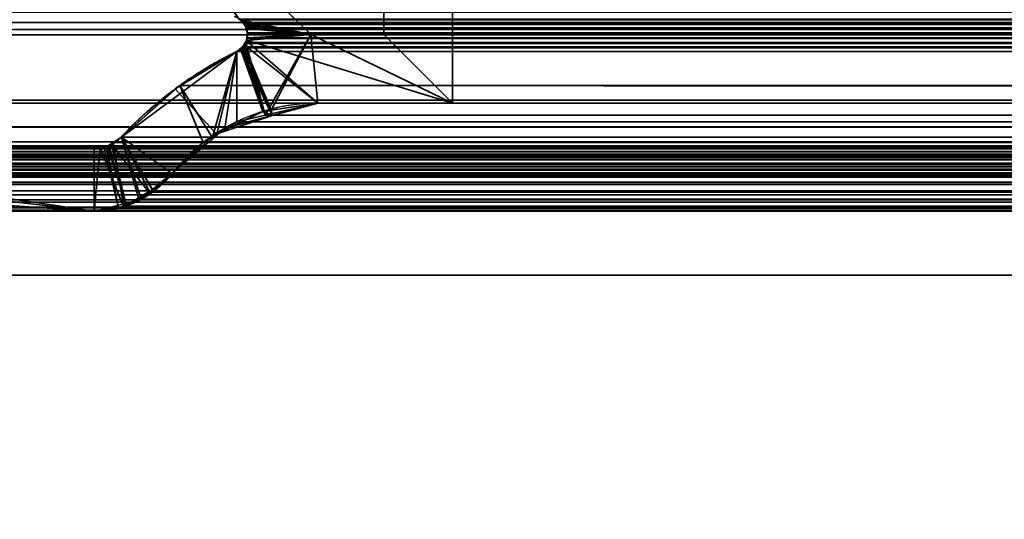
# Model space of a CAD drawing. Header units: millimetres. Extents: x -490 to 6690, y -115 to 132.
# Tile 475 of 656: x 2594 to 2605, y -5 to 1. Entities that reach past the tile are written whole.
import ezdxf

# ---------------------------------------------------------------- set-up
doc = ezdxf.new("R2010")
doc.units = ezdxf.units.MM
doc.layers.add('151', color=7, linetype='Continuous', true_color=0xffffff)

# ---------------------------------------------------------------- blocks, each defined once
blk = doc.blocks.new('UG_SURFACE_003')
at = {"layer": '151', "color": 252, "linetype": 'Continuous', "lineweight": 35}
for points in [[(3590, -6.2, 2202), (3590, 113.2, 2202), (2410, 113.2, 2202), (2410, -6.2, 2202)], [(2560, -6.2, 2052), (2560, 113.2, 2052), (3440, 113.2, 2052), (3440, -6.2, 2052)]]:
    blk.add_3dface(points, dxfattribs=at)
blk = doc.blocks.new('UG_SURFACE_164')
at = {"layer": '151', "color": 252, "linetype": 'Continuous', "lineweight": 35}
for points in [[(2591, -26, 2017), (3409, -26, 2017), (3409, 0, 2017), (2591, 0, 2017)], [(2591, -2), (2591, 0, 2), (3409, 0, 2), (3409, -2)], [(2591, 0, 2), (2591, 0, 2017), (3409, 0, 2017), (3409, 0, 2)], [(2591, -26), (2591, -2), (3409, -2), (3409, -26)]]:
    blk.add_3dface(points, dxfattribs=at)
blk = doc.blocks.new('UG_SURFACE_187')
at = {"layer": '151', "color": 14, "linetype": 'Continuous', "lineweight": 35}
for points in [[(3417.3, -10, 2024.3), (3417.3, 19, 2024.3), (2582.7, 19, 2024.3), (2582.7, -10, 2024.3)], [(3413.25, 16.25, 2020.25), (3413.25, -22, 2020.25), (2586.75, -22, 2020.25), (2586.75, 16.25, 2020.25)]]:
    blk.add_3dface(points, dxfattribs=at)
blk = doc.blocks.new('UG_SURFACE_188')
at = {"layer": '151', "color": 7, "linetype": 'Continuous', "lineweight": 35}
for points in [[(2586.75, 16, 2020.25), (2586.75, -22, 2020.25), (3413.25, -22, 2020.25), (3413.25, 16, 2020.25)], [(3413, 16, 2020), (3413, -22, 2020), (2587, -22, 2020), (2587, 16, 2020)]]:
    blk.add_3dface(points, dxfattribs=at)
blk = doc.blocks.new('UG_SURFACE_195')
at = {"layer": '151', "color": 46, "linetype": 'Continuous', "lineweight": 35}
for points in [[(2598.2, 0.8, -8), (2598.2, 3.15, -8), (2599, 4, -8), (2599, 0, -8)], [(2598.2, 3.15, 2008.8), (2598.2, 0.8, 2008.8), (2599, 0, 2008), (2599, 4, 2008)], [(2599, 0, -8), (2599, 4, -8), (2599, 4, 2008), (2599, 0, 2008)], [(2594.932, 3.15, -8), (2597.352, 0.8, -8), (2596.536, 0.967, -8), (2596.52, 0.976, -8)], [(2596.52, 0.974, 2010.48), (2596.546, 0.958, 2010.454), (2597.352, 0.8, 2009.648), (2594.932, 3.15, 2012.068)], [(2594.932, 3.15, 2012.068), (2597.352, 0.8, 2009.648), (2597.352, 0.8, -8), (2594.932, 3.15, -8)], [(2598.2, 0.8, 2008.8), (2598.2, 3.15, 2008.8), (2598.2, 3.15, -8), (2598.2, 0.8, -8)], [(2596.52, 0.976, -8), (2596.536, 0.967, -8), (2596.564, 0.933, 2010.436)], [(2596.564, 0.933, 2010.436), (2596.546, 0.958, 2010.454), (2596.52, 0.976, -8)], [(2596.546, 0.958, 2010.454), (2596.52, 0.974, 2010.48), (2596.52, 0.976, -8)], [(2596.563, 0.933, -8), (2596.536, 0.967, -8), (2597.352, 0.8, -8)], [(2596.536, 0.967, -8), (2596.563, 0.933, -8), (2596.564, 0.933, 2010.436)], [(2597.352, 0.8, 2009.648), (2596.546, 0.958, 2010.454), (2596.564, 0.933, 2010.436)], [(2597.352, 0.8, -8), (2596.59, 0.9, -8), (2596.563, 0.933, -8)], [(2596.596, 0.887, 2010.404), (2596.563, 0.933, -8), (2596.59, 0.9, -8)], [(2596.596, 0.887, 2010.404), (2596.564, 0.933, 2010.436), (2596.563, 0.933, -8)], [(2596.564, 0.933, 2010.436), (2596.596, 0.887, 2010.404), (2597.352, 0.8, 2009.648)], [(2596.595, 0.883, -8), (2596.59, 0.9, -8), (2597.352, 0.8, -8)], [(2596.59, 0.9, -8), (2596.595, 0.883, -8), (2596.597, 0.883, 2010.403)], [(2596.597, 0.883, 2010.403), (2596.596, 0.887, 2010.404), (2596.59, 0.9, -8)], [(2597.352, 0.8, -8), (2596.613, 0.816, -8), (2596.611, 0.823, -8), (2596.595, 0.883, -8)], [(2596.595, 0.883, -8), (2596.611, 0.823, -8), (2596.612, 0.823, 2010.388)], [(2596.612, 0.823, 2010.388), (2596.612, 0.824, 2010.388), (2596.595, 0.883, -8)], [(2596.612, 0.824, 2010.388), (2596.597, 0.883, 2010.403), (2596.595, 0.883, -8)], [(2597.352, 0.8, 2009.648), (2596.596, 0.887, 2010.404), (2596.597, 0.883, 2010.403), (2596.612, 0.824, 2010.388)], [(2596.61, 0.795, -8), (2596.613, 0.816, -8), (2597.352, 0.8, -8)], [(2596.613, 0.816, -8), (2596.61, 0.795, -8), (2596.613, 0.795, 2010.387)], [(2596.611, 0.823, -8), (2596.613, 0.816, -8), (2596.613, 0.795, 2010.387)], [(2596.613, 0.795, 2010.387), (2596.612, 0.823, 2010.388), (2596.611, 0.823, -8)], [(2597.352, 0.8, 2009.648), (2596.612, 0.824, 2010.388), (2596.612, 0.823, 2010.388)], [(2596.612, 0.823, 2010.388), (2596.613, 0.795, 2010.387), (2597.352, 0.8, 2009.648)], [(2596.572, 0.678, -8), (2596.602, 0.73, -8), (2597.352, 0.8, -8), (2596.89, -0.082, -8)], [(2596.602, 0.73, -8), (2596.572, 0.678, -8), (2596.574, 0.678, 2010.426)], [(2596.602, 0.73, -8), (2596.574, 0.678, 2010.426), (2596.601, 0.727, 2010.399)], [(2597.43, 0, 2009.57), (2596.601, 0.727, 2010.399), (2596.574, 0.678, 2010.426)], [(2596.602, 0.733, 2010.398), (2596.601, 0.727, 2010.399), (2597.43, 0, 2009.57), (2599, 0, 2008)], [(2596.601, 0.727, 2010.399), (2596.603, 0.733, -8), (2596.602, 0.73, -8)], [(2596.601, 0.727, 2010.399), (2596.602, 0.733, 2010.398), (2596.603, 0.733, -8)], [(2597.352, 0.8, -8), (2596.602, 0.73, -8), (2596.603, 0.733, -8), (2596.61, 0.795, -8)], [(2597.352, 0.8, 2009.648), (2596.613, 0.791, 2010.386), (2596.602, 0.733, 2010.398), (2599, 0, 2008)], [(2596.603, 0.733, -8), (2596.602, 0.733, 2010.398), (2596.613, 0.791, 2010.386)], [(2596.613, 0.791, 2010.386), (2596.61, 0.795, -8), (2596.603, 0.733, -8)], [(2596.613, 0.791, 2010.386), (2596.613, 0.795, 2010.387), (2596.61, 0.795, -8)], [(2596.613, 0.795, 2010.387), (2596.613, 0.791, 2010.386), (2597.352, 0.8, 2009.648)], [(2597.43, 0, -8), (2596.89, -0.082, -8), (2597.352, 0.8, -8)], [(2597.352, 0.8, -8), (2598.2, 0.8, -8), (2599, 0, -8), (2597.43, 0, -8)], [(2599, 0, 2008), (2598.2, 0.8, 2008.8), (2597.352, 0.8, 2009.648)], [(2598.2, 0.8, 2008.8), (2598.2, 0.8, -8), (2597.352, 0.8, -8), (2597.352, 0.8, 2009.648)], [(2595.145, -0.393, -8), (2596.49, 0.603, -8), (2596.208, -0.378, -8), (2595.734, -0.819, -8)], [(2595.145, -0.393, -8), (2595.772, 0.167, 2011.229), (2596.49, 0.603, 2010.509)], [(2596.49, 0.603, 2010.509), (2596.49, 0.603, -8), (2595.145, -0.393, -8)], [(2596.26, -0.366, 2010.74), (2596.349, -0.289, 2010.651), (2596.49, 0.603, 2010.509), (2595.772, 0.167, 2011.229)], [(2596.255, -0.355, -8), (2596.208, -0.378, -8), (2596.49, 0.603, -8)], [(2596.791, -0.097, -8), (2596.255, -0.355, -8), (2596.49, 0.603, -8), (2596.53, 0.634, -8)], [(2596.531, 0.635, 2010.469), (2596.49, 0.603, 2010.509), (2596.349, -0.289, 2010.651), (2596.899, -0.142, 2010.102)], [(2596.49, 0.603, -8), (2596.49, 0.603, 2010.509), (2596.531, 0.635, 2010.469)], [(2596.531, 0.635, 2010.469), (2596.53, 0.634, -8), (2596.49, 0.603, -8)], [(2596.53, 0.634, -8), (2596.531, 0.635, 2010.469), (2596.565, 0.663, 2010.435)], [(2596.565, 0.663, 2010.435), (2596.559, 0.655, -8), (2596.53, 0.634, -8)], [(2596.53, 0.634, -8), (2596.559, 0.655, -8), (2596.791, -0.097, -8)], [(2596.899, -0.142, 2010.102), (2596.565, 0.663, 2010.435), (2596.531, 0.635, 2010.469)], [(2596.89, -0.082, -8), (2596.559, 0.655, -8), (2596.572, 0.678, -8)], [(2596.565, 0.663, 2010.435), (2596.572, 0.678, -8), (2596.559, 0.655, -8)], [(2596.559, 0.655, -8), (2596.89, -0.082, -8), (2596.791, -0.097, -8)], [(2596.574, 0.678, 2010.426), (2596.565, 0.663, 2010.435), (2596.899, -0.142, 2010.102), (2597.43, 0, 2009.57)], [(2596.565, 0.663, 2010.435), (2596.574, 0.678, 2010.426), (2596.572, 0.678, -8)], [(2595.734, -0.819, 2011.266), (2596.26, -0.366, 2010.74), (2595.772, 0.167, 2011.229), (2595.145, -0.393, 2011.856)], [(2595.145, -0.393, -8), (2595.145, -0.393, 2011.856), (2595.772, 0.167, 2011.229)], [(2596.255, -0.355, -8), (2596.791, -0.097, -8), (2596.899, -0.142, 2010.102)], [(2596.791, -0.097, -8), (2596.89, -0.082, -8), (2596.899, -0.142, 2010.102)], [(2596.89, -0.082, -8), (2597.43, 0, -8), (2597.43, 0, 2009.57)], [(2597.43, 0, 2009.57), (2596.899, -0.142, 2010.102), (2596.89, -0.082, -8)], [(2599, 0, 2008), (2597.43, 0, 2009.57), (2597.43, 0, -8), (2599, 0, -8)], [(2596.899, -0.142, 2010.102), (2596.349, -0.289, 2010.651), (2596.255, -0.355, -8)], [(2596.349, -0.289, 2010.651), (2596.26, -0.366, 2010.74), (2596.255, -0.355, -8)], [(2595.029, -0.475, -8), (2595.145, -0.393, -8), (2595.515, -1.022, -8), (2595.481, -1.054, -8)], [(2595.029, -0.475, -8), (2595.03, -0.471, 2011.97), (2595.145, -0.393, 2011.856)], [(2595.145, -0.393, 2011.856), (2595.145, -0.393, -8), (2595.029, -0.475, -8)], [(2595.196, -1.168, 2011.805), (2595.353, -1.13, 2011.647), (2595.145, -0.393, 2011.856), (2595.03, -0.471, 2011.97)], [(2595.734, -0.819, -8), (2595.515, -1.022, -8), (2595.145, -0.393, -8)], [(2595.145, -0.393, 2011.856), (2595.509, -1.002, 2011.491), (2595.734, -0.819, 2011.266)], [(2595.145, -0.393, 2011.856), (2595.353, -1.13, 2011.647), (2595.509, -1.002, 2011.491)], [(2595.734, -0.819, -8), (2596.208, -0.378, -8), (2596.26, -0.366, 2010.74)], [(2596.26, -0.366, 2010.74), (2595.734, -0.819, 2011.266), (2595.734, -0.819, -8)], [(2596.208, -0.378, -8), (2596.255, -0.355, -8), (2596.26, -0.366, 2010.74)], [(2594.828, -1.256, -8), (2588.617, -0.841, -8), (2589.242, -0.609, -8), (2589.905, -0.531, -8)], [(2589.905, -0.531, 2017.096), (2589.242, -0.609, 2017.758), (2588.617, -0.841, 2018.383), (2594.828, -1.256, 2012.172)], [(2589.905, -0.531, -8), (2594.828, -0.531, -8), (2594.828, -1.256, -8)], [(2594.828, -1.256, 2012.172), (2594.828, -0.531, 2012.172), (2589.905, -0.531, 2017.096)], [(2589.905, -0.531, 2017.096), (2594.828, -0.531, 2012.172), (2594.828, -0.531, -8), (2589.905, -0.531, -8)], [(2594.828, -1.256, 2012.172), (2595.196, -1.168, 2011.805), (2594.985, -0.501, 2012.015), (2594.899, -0.517, 2012.1)], [(2595.17, -1.204, -8), (2594.828, -1.256, -8), (2594.828, -0.531, -8), (2594.898, -0.516, -8)], [(2594.899, -0.517, 2012.1), (2594.898, -0.516, -8), (2594.828, -0.531, -8)], [(2594.899, -0.517, 2012.1), (2594.828, -0.531, 2012.172), (2594.828, -1.256, 2012.172)], [(2594.828, -0.531, -8), (2594.828, -0.531, 2012.172), (2594.899, -0.517, 2012.1)], [(2594.898, -0.516, -8), (2595.001, -0.495, -8), (2595.197, -1.191, -8), (2595.17, -1.204, -8)], [(2595.001, -0.495, -8), (2594.898, -0.516, -8), (2594.899, -0.517, 2012.1)], [(2595.001, -0.495, -8), (2594.899, -0.517, 2012.1), (2594.985, -0.501, 2012.015)], [(2595.03, -0.471, 2011.97), (2594.985, -0.501, 2012.015), (2595.196, -1.168, 2011.805)], [(2594.985, -0.501, 2012.015), (2595.03, -0.471, 2011.97), (2595.029, -0.475, -8)], [(2594.985, -0.501, 2012.015), (2595.029, -0.475, -8), (2595.001, -0.495, -8)], [(2595.481, -1.054, -8), (2595.197, -1.191, -8), (2595.001, -0.495, -8), (2595.029, -0.475, -8)], [(2587.516, -1.256, 2019.484), (2594.828, -1.256, 2012.172), (2588.617, -0.841, 2018.383), (2588.554, -0.853, 2018.446)], [(2594.828, -1.256, -8), (2587.516, -1.256, -8), (2588.541, -0.861, -8), (2588.554, -0.858, -8)], [(2588.554, -0.858, -8), (2588.617, -0.841, -8), (2594.828, -1.256, -8)], [(2595.734, -0.819, 2011.266), (2595.509, -1.002, 2011.491), (2595.515, -1.022, -8)], [(2595.515, -1.022, -8), (2595.734, -0.819, -8), (2595.734, -0.819, 2011.266)], [(2595.197, -1.191, -8), (2595.481, -1.054, -8), (2595.509, -1.002, 2011.491)], [(2595.509, -1.002, 2011.491), (2595.353, -1.13, 2011.647), (2595.197, -1.191, -8)], [(2595.481, -1.054, -8), (2595.515, -1.022, -8), (2595.509, -1.002, 2011.491)], [(2595.353, -1.13, 2011.647), (2595.196, -1.168, 2011.805), (2595.197, -1.191, -8)], [(2594.828, -1.256, 2012.172), (2587.516, -1.256, 2019.484), (2587.516, -1.256, -8), (2594.828, -1.256, -8)], [(2594.828, -1.256, -8), (2595.17, -1.204, -8), (2595.196, -1.168, 2011.805)], [(2595.196, -1.168, 2011.805), (2594.828, -1.256, 2012.172), (2594.828, -1.256, -8)], [(2595.17, -1.204, -8), (2595.197, -1.191, -8), (2595.196, -1.168, 2011.805)]]:
    blk.add_3dface(points, dxfattribs=at)
blk = doc.blocks.new('UG_SURFACE_196')
at = {"layer": '151', "color": 46, "linetype": 'Continuous', "lineweight": 35}
for points in [[(2598.2, 0.8, 2008.8), (2598.2, 3.15, 2008.8), (2599, 4, 2008), (2599, 0, 2008)], [(2599, 0, 2008), (2599, 4, 2008), (3401, 4, 2008), (3401, 0, 2008)], [(2594.932, 3.15, 2012.068), (2597.352, 0.8, 2009.648), (2596.533, 0.97, 2010.467), (2596.518, 0.978, 2010.482)], [(3405.068, 3.15, 2012.068), (3402.648, 0.8, 2009.648), (2597.352, 0.8, 2009.648), (2594.932, 3.15, 2012.068)], [(3401.8, 0.8, 2008.8), (3401.8, 3.15, 2008.8), (2598.2, 3.15, 2008.8), (2598.2, 0.8, 2008.8)], [(2592.662, 1.346, 2014.338), (2587.383, -0.45, 2019.617), (3412.617, -0.45, 2019.617), (3407.338, 1.346, 2014.338)], [(3406.857, 0.962, 2013.857), (2593.092, 0.939, 2013.908), (2593.24, 1.059, 2013.76)], [(2593.24, 1.059, 2013.76), (3406.712, 1.132, 2013.712), (3406.857, 0.962, 2013.857)], [(2592.991, 0.856, 2014.009), (2593.092, 0.939, 2013.908), (3406.905, 0.934, 2013.905)], [(2592.991, 0.856, 2014.009), (3406.905, 0.934, 2013.905), (3407.15, 0.794, 2014.15)], [(3406.857, 0.962, 2013.857), (3406.905, 0.934, 2013.905), (2593.092, 0.939, 2013.908)], [(3403.467, 0.97, 2010.467), (2596.518, 0.978, 2010.482), (2596.533, 0.97, 2010.467)], [(3403.467, 0.97, 2010.467), (3403.482, 0.978, 2010.482), (2596.518, 0.978, 2010.482)], [(2596.565, 0.933, 2010.435), (2596.533, 0.97, 2010.467), (2597.352, 0.8, 2009.648)], [(2596.533, 0.97, 2010.467), (3403.435, 0.934, 2010.435), (3403.467, 0.97, 2010.467)], [(2596.533, 0.97, 2010.467), (2596.565, 0.933, 2010.435), (3403.435, 0.934, 2010.435)], [(3403.421, 0.919, 2010.421), (3403.435, 0.934, 2010.435), (2596.565, 0.933, 2010.435)], [(2597.352, 0.8, 2009.648), (2596.58, 0.916, 2010.42), (2596.565, 0.933, 2010.435)], [(3403.421, 0.919, 2010.421), (2596.565, 0.933, 2010.435), (2596.58, 0.916, 2010.42)], [(2596.58, 0.916, 2010.42), (3403.403, 0.878, 2010.402), (3403.421, 0.919, 2010.421)], [(3407.15, 0.794, 2014.15), (2592.85, 0.794, 2014.15), (2592.991, 0.856, 2014.009)], [(2596.598, 0.879, 2010.402), (2596.58, 0.916, 2010.42), (2597.352, 0.8, 2009.648)], [(2596.58, 0.916, 2010.42), (2596.598, 0.879, 2010.402), (3403.403, 0.878, 2010.402)], [(2597.352, 0.8, 2009.648), (2596.602, 0.87, 2010.398), (2596.598, 0.879, 2010.402)], [(3403.396, 0.865, 2010.396), (2596.598, 0.879, 2010.402), (2596.602, 0.87, 2010.398)], [(3403.396, 0.865, 2010.396), (3403.403, 0.878, 2010.402), (2596.598, 0.879, 2010.402)], [(2597.352, 0.8, 2009.648), (2596.613, 0.82, 2010.387), (2596.602, 0.87, 2010.398)], [(2596.602, 0.87, 2010.398), (3403.387, 0.816, 2010.387), (3403.396, 0.865, 2010.396)], [(2596.602, 0.87, 2010.398), (2596.613, 0.82, 2010.387), (3403.387, 0.816, 2010.387)], [(2597.352, 0.8, 2009.648), (2596.61, 0.761, 2010.39), (2596.613, 0.816, 2010.387)], [(3403.39, 0.758, 2010.391), (2596.613, 0.816, 2010.387), (2596.61, 0.761, 2010.39)], [(2596.613, 0.816, 2010.387), (2596.613, 0.82, 2010.387), (2597.352, 0.8, 2009.648)], [(2596.613, 0.82, 2010.387), (2596.613, 0.816, 2010.387), (3403.387, 0.816, 2010.387)], [(3403.39, 0.758, 2010.391), (3403.387, 0.812, 2010.387), (2596.613, 0.816, 2010.387)], [(3403.387, 0.812, 2010.387), (3403.387, 0.816, 2010.387), (2596.613, 0.816, 2010.387)], [(2590.625, 0.037, 2016.375), (2592.85, 0.794, 2014.15), (3407.15, 0.794, 2014.15), (3409.375, 0.037, 2016.375)], [(2596.819, -0.14, 2010.181), (2596.56, 0.656, 2010.441), (2596.583, 0.693, 2010.417)], [(3403.441, 0.655, 2010.441), (2596.583, 0.693, 2010.417), (2596.56, 0.656, 2010.441)], [(2596.583, 0.693, 2010.417), (2596.593, 0.708, 2010.407), (2596.819, -0.14, 2010.181)], [(2596.593, 0.708, 2010.407), (2596.583, 0.693, 2010.417), (3403.417, 0.693, 2010.417)], [(3403.441, 0.655, 2010.441), (3403.417, 0.693, 2010.417), (2596.583, 0.693, 2010.417)], [(2597.352, 0.8, 2009.648), (2596.819, -0.14, 2010.181), (2596.593, 0.708, 2010.407), (2596.607, 0.752, 2010.393)], [(3403.406, 0.71, 2010.406), (2596.607, 0.752, 2010.393), (2596.593, 0.708, 2010.407)], [(2596.593, 0.708, 2010.407), (3403.417, 0.693, 2010.417), (3403.406, 0.71, 2010.406)], [(2596.607, 0.752, 2010.393), (2596.61, 0.761, 2010.39), (2597.352, 0.8, 2009.648)], [(2596.61, 0.761, 2010.39), (2596.607, 0.752, 2010.393), (3403.392, 0.752, 2010.392)], [(3403.406, 0.71, 2010.406), (3403.392, 0.752, 2010.392), (2596.607, 0.752, 2010.393)], [(2596.61, 0.761, 2010.39), (3403.392, 0.752, 2010.392), (3403.39, 0.758, 2010.391)], [(2597.43, 0, 2009.57), (2596.819, -0.14, 2010.181), (2597.352, 0.8, 2009.648)], [(2597.352, 0.8, 2009.648), (2598.2, 0.8, 2008.8), (2599, 0, 2008), (2597.43, 0, 2009.57)], [(3401.8, 0.8, 2008.8), (2598.2, 0.8, 2008.8), (2597.352, 0.8, 2009.648), (3402.648, 0.8, 2009.648)], [(2595.826, 0.207, 2011.174), (2596.49, 0.603, 2010.509), (2596.489, -0.215, 2010.511), (2596.2, -0.395, 2010.8)], [(2596.49, 0.603, 2010.509), (2595.826, 0.207, 2011.174), (3404.247, 0.154, 2011.247)], [(2596.819, -0.14, 2010.181), (2596.489, -0.215, 2010.511), (2596.49, 0.603, 2010.509), (2596.543, 0.643, 2010.457)], [(2596.49, 0.603, 2010.509), (3403.51, 0.603, 2010.509), (3403.457, 0.643, 2010.457)], [(3403.457, 0.643, 2010.457), (2596.543, 0.643, 2010.457), (2596.49, 0.603, 2010.509)], [(3404.247, 0.154, 2011.247), (3403.51, 0.603, 2010.509), (2596.49, 0.603, 2010.509)], [(2596.543, 0.643, 2010.457), (2596.56, 0.656, 2010.441), (2596.819, -0.14, 2010.181)], [(2596.56, 0.656, 2010.441), (2596.543, 0.643, 2010.457), (3403.457, 0.643, 2010.457)], [(2596.56, 0.656, 2010.441), (3403.457, 0.643, 2010.457), (3403.441, 0.655, 2010.441)], [(2595.145, -0.393, 2011.856), (2595.826, 0.207, 2011.174), (2596.097, -0.458, 2010.903), (2595.734, -0.819, 2011.266)], [(2595.826, 0.207, 2011.174), (2595.145, -0.393, 2011.856), (3404.855, -0.393, 2011.856)], [(2596.2, -0.395, 2010.8), (2596.097, -0.458, 2010.903), (2595.826, 0.207, 2011.174)], [(2595.826, 0.207, 2011.174), (3404.855, -0.393, 2011.856), (3404.247, 0.154, 2011.247)], [(2589.56, -0.277, 2017.441), (3409.375, 0.037, 2016.375), (3410.42, -0.272, 2017.42)], [(2589.56, -0.277, 2017.441), (2590.625, 0.037, 2016.375), (3409.375, 0.037, 2016.375)], [(2597.43, 0, 2009.57), (3402.57, 0, 2009.57), (3403.181, -0.14, 2010.181), (2596.819, -0.14, 2010.181)], [(3401, 0, 2008), (3402.57, 0, 2009.57), (2597.43, 0, 2009.57), (2599, 0, 2008)], [(3403.788, -0.436, 2010.788), (2596.2, -0.395, 2010.8), (2596.489, -0.215, 2010.511)], [(2596.489, -0.215, 2010.511), (2596.819, -0.14, 2010.181), (3403.181, -0.14, 2010.181), (3403.511, -0.215, 2010.511)], [(3403.511, -0.215, 2010.511), (3403.788, -0.436, 2010.788), (2596.489, -0.215, 2010.511)], [(3410.42, -0.272, 2017.42), (2588.503, -0.497, 2018.497), (2589.56, -0.277, 2017.441)], [(3410.42, -0.272, 2017.42), (3411.497, -0.497, 2018.497), (2588.503, -0.497, 2018.497)], [(2587.277, -0.51, 2019.723), (3412.723, -0.51, 2019.723), (3412.617, -0.45, 2019.617), (2587.383, -0.45, 2019.617)], [(2595.169, -1.198, 2011.831), (2595.111, -1.221, 2011.889), (2594.972, -0.506, 2012.028), (2595.05, -0.455, 2011.95)], [(3404.994, -0.492, 2011.994), (2595.05, -0.455, 2011.95), (2594.972, -0.506, 2012.028)], [(2595.05, -0.455, 2011.95), (2595.145, -0.393, 2011.856), (2595.375, -1.118, 2011.625), (2595.169, -1.198, 2011.831)], [(2595.145, -0.393, 2011.856), (2595.05, -0.455, 2011.95), (3404.949, -0.46, 2011.949)], [(3404.994, -0.492, 2011.994), (3404.949, -0.46, 2011.949), (2595.05, -0.455, 2011.95)], [(2595.734, -0.819, 2011.266), (2595.475, -1.035, 2011.525), (2595.145, -0.393, 2011.856)], [(2595.475, -1.035, 2011.525), (2595.375, -1.118, 2011.625), (2595.145, -0.393, 2011.856)], [(3404.949, -0.46, 2011.949), (3404.855, -0.393, 2011.856), (2595.145, -0.393, 2011.856)], [(3404.266, -0.819, 2011.266), (2596.097, -0.458, 2010.903), (2596.2, -0.395, 2010.8)], [(2596.2, -0.395, 2010.8), (3403.788, -0.436, 2010.788), (3404.266, -0.819, 2011.266)], [(2587.251, -0.524, 2019.749), (2587.191, -0.594, 2019.809), (3412.809, -0.594, 2019.809)], [(3412.749, -0.524, 2019.749), (3412.723, -0.51, 2019.723), (2587.277, -0.51, 2019.723), (2587.251, -0.524, 2019.749)], [(2587.251, -0.524, 2019.749), (3412.809, -0.594, 2019.809), (3412.749, -0.524, 2019.749)], [(2588.365, -0.606, 2018.635), (2588.39, -0.564, 2018.61), (3411.609, -0.566, 2018.609)], [(3411.609, -0.566, 2018.609), (3411.625, -0.585, 2018.625), (2588.365, -0.606, 2018.635)], [(3411.609, -0.566, 2018.609), (2588.39, -0.564, 2018.61), (2588.392, -0.561, 2018.608)], [(2588.392, -0.561, 2018.608), (2588.433, -0.526, 2018.567), (3411.566, -0.528, 2018.567)], [(3411.566, -0.528, 2018.567), (3411.587, -0.539, 2018.587), (2588.392, -0.561, 2018.608)], [(3411.587, -0.539, 2018.587), (3411.609, -0.566, 2018.609), (2588.392, -0.561, 2018.608)], [(3411.523, -0.503, 2018.523), (2588.433, -0.526, 2018.567), (2588.44, -0.52, 2018.56)], [(3411.523, -0.503, 2018.523), (3411.566, -0.528, 2018.567), (2588.433, -0.526, 2018.567)], [(2588.44, -0.52, 2018.56), (2588.484, -0.504, 2018.517), (3411.517, -0.502, 2018.517)], [(3411.517, -0.502, 2018.517), (3411.523, -0.503, 2018.523), (2588.44, -0.52, 2018.56)], [(2588.484, -0.504, 2018.517), (2588.503, -0.497, 2018.497), (3411.497, -0.497, 2018.497)], [(3411.497, -0.497, 2018.497), (3411.517, -0.502, 2018.517), (2588.484, -0.504, 2018.517)], [(2594.828, -1.256, 2012.172), (2589.243, -0.612, 2017.757), (2589.267, -0.603, 2017.733), (2589.905, -0.531, 2017.096)], [(2589.905, -0.531, 2017.096), (2589.267, -0.603, 2017.733), (3410.758, -0.61, 2017.758)], [(2589.905, -0.531, 2017.096), (2594.828, -0.531, 2012.172), (2594.828, -1.256, 2012.172)], [(3410.095, -0.531, 2017.096), (3405.172, -0.531, 2012.172), (2594.828, -0.531, 2012.172), (2589.905, -0.531, 2017.096)], [(3410.758, -0.61, 2017.758), (3410.095, -0.531, 2017.096), (2589.905, -0.531, 2017.096)], [(2595.111, -1.221, 2011.889), (2594.828, -1.256, 2012.172), (2594.897, -0.525, 2012.103), (2594.945, -0.513, 2012.055)], [(2594.828, -0.531, 2012.172), (2594.897, -0.525, 2012.103), (2594.828, -1.256, 2012.172)], [(2594.897, -0.525, 2012.103), (2594.828, -0.531, 2012.172), (3405.172, -0.531, 2012.172)], [(3405.081, -0.521, 2012.081), (2594.945, -0.513, 2012.055), (2594.897, -0.525, 2012.103)], [(2594.897, -0.525, 2012.103), (3405.172, -0.531, 2012.172), (3405.081, -0.521, 2012.081)], [(2594.945, -0.513, 2012.055), (2594.972, -0.506, 2012.028), (2595.111, -1.221, 2011.889)], [(2594.972, -0.506, 2012.028), (2594.945, -0.513, 2012.055), (3405.055, -0.512, 2012.055)], [(3405.081, -0.521, 2012.081), (3405.055, -0.512, 2012.055), (2594.945, -0.513, 2012.055)], [(2594.972, -0.506, 2012.028), (3405.055, -0.512, 2012.055), (3404.994, -0.492, 2011.994)], [(3404.266, -0.819, 2011.266), (2595.734, -0.819, 2011.266), (2596.097, -0.458, 2010.903)], [(2587.128, -0.702, 2019.872), (3412.872, -0.702, 2019.872), (3412.837, -0.626, 2019.837)], [(2587.163, -0.626, 2019.837), (2587.128, -0.702, 2019.872), (3412.837, -0.626, 2019.837)], [(3412.837, -0.626, 2019.837), (3412.809, -0.594, 2019.809), (2587.191, -0.594, 2019.809), (2587.163, -0.626, 2019.837)], [(2588.351, -0.698, 2018.649), (2588.352, -0.658, 2018.648), (3411.648, -0.659, 2018.648)], [(2588.355, -0.713, 2018.645), (2588.351, -0.698, 2018.649), (3411.648, -0.659, 2018.648)], [(2588.352, -0.65, 2018.648), (2588.365, -0.606, 2018.635), (3411.634, -0.607, 2018.634)], [(3411.634, -0.607, 2018.634), (3411.642, -0.623, 2018.642), (2588.352, -0.65, 2018.648)], [(3411.642, -0.623, 2018.642), (2588.352, -0.658, 2018.648), (2588.352, -0.65, 2018.648)], [(3411.642, -0.623, 2018.642), (3411.648, -0.659, 2018.648), (2588.352, -0.658, 2018.648)], [(3411.648, -0.659, 2018.648), (3411.65, -0.666, 2018.65), (2588.355, -0.713, 2018.645)], [(3411.65, -0.666, 2018.65), (3411.646, -0.714, 2018.646), (2588.355, -0.713, 2018.645)], [(3411.625, -0.585, 2018.625), (2588.365, -0.606, 2018.635), (2588.365, -0.606, 2018.635)], [(3411.625, -0.585, 2018.625), (3411.634, -0.607, 2018.634), (2588.365, -0.606, 2018.635)], [(2588.617, -0.841, 2018.383), (3410.765, -0.611, 2017.765), (3410.758, -0.61, 2017.758)], [(3410.758, -0.61, 2017.758), (2589.243, -0.612, 2017.757), (2588.617, -0.841, 2018.383)], [(2588.617, -0.841, 2018.383), (3411.383, -0.841, 2018.383), (3410.765, -0.611, 2017.765)], [(2594.828, -1.256, 2012.172), (2588.617, -0.841, 2018.383), (2589.243, -0.612, 2017.757)], [(2589.267, -0.603, 2017.733), (2589.243, -0.612, 2017.757), (3410.758, -0.61, 2017.758)], [(3412.895, -0.822, 2019.895), (2587.123, -0.714, 2019.877), (2587.104, -0.809, 2019.896)], [(3412.877, -0.714, 2019.877), (3412.872, -0.702, 2019.872), (2587.128, -0.702, 2019.872), (2587.123, -0.714, 2019.877)], [(2587.123, -0.714, 2019.877), (3412.895, -0.822, 2019.895), (3412.896, -0.809, 2019.896)], [(3412.896, -0.809, 2019.896), (3412.877, -0.714, 2019.877), (2587.123, -0.714, 2019.877)], [(2588.361, -0.74, 2018.639), (2588.355, -0.713, 2018.645), (3411.646, -0.714, 2018.646)], [(2588.361, -0.74, 2018.639), (3411.646, -0.714, 2018.646), (3411.646, -0.716, 2018.646)], [(3411.646, -0.716, 2018.646), (3411.63, -0.761, 2018.63), (2588.361, -0.74, 2018.639)], [(2588.361, -0.74, 2018.639), (3411.63, -0.761, 2018.63), (3411.627, -0.766, 2018.627)], [(3411.627, -0.766, 2018.627), (2588.374, -0.766, 2018.626), (2588.361, -0.74, 2018.639)], [(2588.38, -0.778, 2018.62), (2588.374, -0.766, 2018.626), (3411.627, -0.766, 2018.627)], [(2588.38, -0.778, 2018.62), (3411.627, -0.766, 2018.627), (3411.598, -0.805, 2018.598)], [(2588.38, -0.778, 2018.62), (3411.598, -0.805, 2018.598), (3411.591, -0.811, 2018.591)], [(3411.591, -0.811, 2018.591), (2588.41, -0.81, 2018.59), (2588.38, -0.778, 2018.62)], [(2587.104, -0.809, 2019.896), (2587.105, -0.822, 2019.895), (3412.895, -0.822, 2019.895)], [(3412.895, -0.822, 2019.895), (2587.105, -0.822, 2019.895), (2587.11, -0.921, 2019.89)], [(3412.89, -0.921, 2019.89), (3412.895, -0.822, 2019.895), (2587.11, -0.921, 2019.89)], [(2594.828, -1.256, 2012.172), (2587.516, -1.256, 2019.484), (2588.564, -0.859, 2018.436), (2588.566, -0.858, 2018.434)], [(2588.422, -0.823, 2018.579), (2588.41, -0.81, 2018.59), (3411.591, -0.811, 2018.591)], [(2588.454, -0.839, 2018.546), (2588.422, -0.823, 2018.579), (3411.591, -0.811, 2018.591)], [(3411.591, -0.811, 2018.591), (3411.546, -0.842, 2018.546), (2588.454, -0.839, 2018.546)], [(2588.49, -0.856, 2018.51), (2588.454, -0.839, 2018.546), (3411.546, -0.842, 2018.546)], [(2588.49, -0.856, 2018.51), (3411.546, -0.842, 2018.546), (3411.544, -0.844, 2018.544)], [(2588.507, -0.857, 2018.493), (2588.49, -0.856, 2018.51), (3411.544, -0.844, 2018.544)], [(3411.544, -0.844, 2018.544), (3411.492, -0.855, 2018.492), (2588.507, -0.857, 2018.493)], [(2588.507, -0.857, 2018.493), (3411.492, -0.855, 2018.492), (3411.463, -0.861, 2018.463)], [(2588.564, -0.859, 2018.436), (2588.507, -0.857, 2018.493), (3411.463, -0.861, 2018.463)], [(2588.564, -0.859, 2018.436), (3411.463, -0.861, 2018.463), (3411.434, -0.854, 2018.434)], [(3411.434, -0.854, 2018.434), (2588.566, -0.858, 2018.434), (2588.564, -0.859, 2018.436)], [(2588.566, -0.858, 2018.434), (2588.617, -0.841, 2018.383), (2594.828, -1.256, 2012.172)], [(2588.566, -0.858, 2018.434), (3411.434, -0.854, 2018.434), (3411.383, -0.841, 2018.383)], [(3411.383, -0.841, 2018.383), (2588.617, -0.841, 2018.383), (2588.566, -0.858, 2018.434)], [(2595.734, -0.819, 2011.266), (3404.266, -0.819, 2011.266), (3404.525, -1.035, 2011.525), (2595.475, -1.035, 2011.525)], [(2587.11, -0.921, 2019.89), (2587.119, -0.946, 2019.881), (3412.881, -0.946, 2019.881), (3412.89, -0.921, 2019.89)], [(3412.881, -0.946, 2019.881), (2587.119, -0.946, 2019.881), (2587.143, -1.021, 2019.857)], [(3412.857, -1.021, 2019.857), (3412.881, -0.946, 2019.881), (2587.143, -1.021, 2019.857)], [(2587.143, -1.021, 2019.857), (2587.174, -1.066, 2019.826), (3412.826, -1.066, 2019.826), (3412.857, -1.021, 2019.857)], [(3412.788, -1.122, 2019.789), (2587.174, -1.066, 2019.826), (2587.212, -1.122, 2019.789)], [(3412.788, -1.122, 2019.789), (3412.826, -1.066, 2019.826), (2587.174, -1.066, 2019.826)], [(2587.212, -1.122, 2019.789), (2587.25, -1.151, 2019.749), (3412.75, -1.151, 2019.749), (3412.788, -1.122, 2019.789)], [(3404.625, -1.118, 2011.625), (2595.169, -1.198, 2011.831), (2595.375, -1.118, 2011.625)], [(3404.625, -1.118, 2011.625), (3404.831, -1.198, 2011.831), (2595.169, -1.198, 2011.831)], [(2595.375, -1.118, 2011.625), (3404.525, -1.035, 2011.525), (3404.625, -1.118, 2011.625)], [(2595.375, -1.118, 2011.625), (2595.475, -1.035, 2011.525), (3404.525, -1.035, 2011.525)], [(3412.75, -1.151, 2019.749), (2587.25, -1.151, 2019.749), (2587.329, -1.211, 2019.671)], [(3412.671, -1.211, 2019.671), (3412.75, -1.151, 2019.749), (2587.329, -1.211, 2019.671)], [(2587.329, -1.211, 2019.671), (2587.358, -1.218, 2019.642), (3412.642, -1.218, 2019.642), (3412.671, -1.211, 2019.671)], [(2587.477, -1.246, 2019.523), (3412.523, -1.246, 2019.523), (3412.642, -1.218, 2019.642), (2587.358, -1.218, 2019.642)], [(2587.516, -1.256, 2019.484), (3412.484, -1.256, 2019.484), (3412.523, -1.246, 2019.523), (2587.477, -1.246, 2019.523)], [(3405.172, -1.256, 2012.172), (3412.484, -1.256, 2019.484), (2587.516, -1.256, 2019.484), (2594.828, -1.256, 2012.172)], [(3404.889, -1.221, 2011.889), (2594.828, -1.256, 2012.172), (2595.111, -1.221, 2011.889)], [(3404.889, -1.221, 2011.889), (3405.172, -1.256, 2012.172), (2594.828, -1.256, 2012.172)], [(2595.111, -1.221, 2011.889), (3404.831, -1.198, 2011.831), (3404.889, -1.221, 2011.889)], [(2595.111, -1.221, 2011.889), (2595.169, -1.198, 2011.831), (3404.831, -1.198, 2011.831)]]:
    blk.add_3dface(points, dxfattribs=at)
blk = doc.blocks.new('UG_SURFACE_214')
at = {"layer": '151', "color": 254, "linetype": 'Continuous', "lineweight": 35}
for points in [[(3423.25, 111.75, 2030.25), (2576.75, 111.75, 2030.25), (2576.75, -10, 2030.25), (3423.25, -10, 2030.25)], [(3417.5, 21, 2024.5), (3417.5, -8, 2024.5), (2582.5, -8, 2024.5), (2582.5, 21, 2024.5)]]:
    blk.add_3dface(points, dxfattribs=at)

msp = doc.modelspace()

# ---------------------------------------------------------------- linework, layer by layer
at = {"layer": '151', "color": 253, "linetype": 'Continuous', "lineweight": -3}
for p, q in [((2599, 0, -8), (2599, 4, -8)), ((2599, 0, 2008), (2599, 4, 2008)), ((2599, 0, 2008), (2599, 4, 2008)), ((2594.932, 3.15, -8), (2597.352, 0.8, -8)), ((2597.352, 0.8, 2009.648), (2594.932, 3.15, 2012.068)), ((2597.352, 0.8, 2009.648), (2594.932, 3.15, 2012.068)), ((2598.2, 0.8, -8), (2598.2, 3.15, -8)), ((2598.2, 3.15, 2008.8), (2598.2, 0.8, 2008.8)), ((2598.2, 3.15, 2008.8), (2598.2, 0.8, 2008.8)), ((2592.85, 0.794, 2014.15), (3407.15, 0.794, 2014.15)), ((2597.352, 0.8, -8), (2597.352, 0.8, 2009.648)), ((2597.352, 0.8, 2009.648), (2598.2, 0.8, 2008.8)), ((2597.352, 0.8, -8), (2598.2, 0.8, -8)), ((2598.2, 0.8, 2008.8), (2597.352, 0.8, 2009.648)), ((2597.352, 0.8, 2009.648), (3402.648, 0.8, 2009.648)), ((2598.2, 0.8, -8), (2598.2, 0.8, 2008.8)), ((2598.2, 0.8, 2008.8), (3401.8, 0.8, 2008.8)), ((2596.49, 0.603, 2010.51), (3403.51, 0.603, 2010.51)), ((2596.49, 0.603, -8), (2596.49, 0.603, 2010.51)), ((2590.625, 0.037, 2016.375), (3409.375, 0.037, 2016.375)), ((2591, 0, 2017), (3409, 0, 2017)), ((2591, 0, 2), (3409, 0, 2)), ((2591, 0, 2), (3409, 0, 2)), ((2597.43, 0, -8), (2599, 0, -8)), ((2599, 0, 2008), (2597.43, 0, 2009.57)), ((2597.43, 0, 2009.57), (2597.43, 0, -8)), ((2597.43, 0, 2009.57), (2599, 0, 2008)), ((3402.57, 0, 2009.57), (2597.43, 0, 2009.57)), ((3401, 0, 2008), (2599, 0, 2008)), ((2599, 0, 2008), (2599, 0, -8)), ((3412.617, -0.45, 2019.617), (2587.383, -0.45, 2019.617)), ((2595.144, -0.393, 2011.856), (3404.856, -0.393, 2011.856)), ((2595.144, -0.393, -8), (2595.144, -0.393, 2011.856)), ((2588.503, -0.497, 2018.497), (3411.497, -0.497, 2018.497)), ((2589.904, -0.531, 2017.096), (2594.828, -0.531, 2012.172)), ((2594.828, -0.531, -8), (2589.904, -0.531, -8)), ((2594.828, -0.531, 2012.172), (2589.904, -0.531, 2017.096)), ((2589.904, -0.531, 2017.096), (3410.096, -0.531, 2017.096)), ((2594.828, -0.531, -8), (2594.828, -0.531, 2012.172)), ((2594.828, -0.531, 2012.172), (3405.172, -0.531, 2012.172)), ((2588.617, -0.841, 2018.383), (3411.383, -0.841, 2018.383)), ((2595.734, -0.819, 2011.266), (2595.734, -0.819, -8)), ((3404.266, -0.819, 2011.266), (2595.734, -0.819, 2011.266)), ((3412.484, -1.256, 2019.484), (2587.516, -1.256, 2019.484)), ((2587.516, -1.256, -8), (2594.828, -1.256, -8)), ((2594.828, -1.256, 2012.172), (2587.516, -1.256, 2019.484)), ((2587.516, -1.256, 2019.484), (2594.828, -1.256, 2012.172)), ((2594.828, -1.256, 2012.172), (2594.828, -1.256, -8)), ((3405.172, -1.256, 2012.172), (2594.828, -1.256, 2012.172)), ((2591, -2), (3409, -2))]:
    msp.add_line(p, q, dxfattribs=at)
for centre, radius, start, end in [((2596.395, 0.8, -8), 0.219, 295.9437, 72.5783), ((2597.43, -2.167, -8), 2.167, 90, 141.5202), ((2594.828, -0.099, -8), 0.432, 270, 317.0563)]:
    msp.add_arc(centre, radius, start, end, dxfattribs=at)
at = {"layer": '151', "color": 253, "linetype": 'Continuous', "lineweight": -3, "extrusion": (0, 0, -1)}
for centre, radius, start, end in [((-2598.49, -3.506, 8), 4.57, 42.9437, 64.0563), ((-2594.828, -0.099, 8), 1.157, 218.4798, 270)]:
    msp.add_arc(centre, radius, start, end, dxfattribs=at)
at = {"layer": '151', "color": 253, "linetype": 'Continuous', "lineweight": -3}
for points, knots in [([(2596.49, 0.603, 2010.51), (2596.515, 0.615, 2010.485), (2596.539, 0.632, 2010.461), (2596.572, 0.671, 2010.428), (2596.584, 0.688, 2010.416), (2596.601, 0.724, 2010.399), (2596.607, 0.742, 2010.393), (2596.614, 0.78, 2010.386), (2596.615, 0.8, 2010.385), (2596.611, 0.837, 2010.389), (2596.607, 0.854, 2010.393), (2596.597, 0.887, 2010.403), (2596.589, 0.902, 2010.411), (2596.567, 0.938, 2010.433), (2596.55, 0.956, 2010.45), (2596.51, 0.988, 2010.49), (2596.485, 1.001, 2010.515), (2596.46, 1.009, 2010.54)], [0, 0, 0, 0, 0.185049, 0.185049, 0.302016, 0.302016, 0.398711, 0.398711, 0.496156, 0.496156, 0.583064, 0.583064, 0.674486, 0.674486, 0.817558, 0.817558, 1, 1, 1, 1]), ([(2595.144, -0.393, 2011.856), (2595.251, -0.278, 2011.749), (2595.362, -0.171, 2011.638), (2595.59, 0.029, 2011.41), (2595.707, 0.121, 2011.293), (2596.04, 0.361, 2010.96), (2596.263, 0.492, 2010.737), (2596.49, 0.603, 2010.51)], [0, 0, 0, 0, 0.263449, 0.263449, 0.52681, 0.52681, 1, 1, 1, 1]), ([(2597.43, 0, 2009.57), (2597.266, 0, 2009.734), (2597.101, -0.019, 2009.899), (2596.787, -0.092, 2010.213), (2596.635, -0.145, 2010.365), (2596.354, -0.28, 2010.646), (2596.222, -0.361, 2010.778), (2595.968, -0.56, 2011.032), (2595.845, -0.68, 2011.155), (2595.734, -0.819, 2011.266)], [0, 0, 0, 0, 0.269389, 0.269389, 0.523121, 0.523121, 0.756972, 0.756972, 1, 1, 1, 1]), ([(2595.144, -0.393, 2011.856), (2595.124, -0.415, 2011.876), (2595.102, -0.434, 2011.898), (2595.068, -0.458, 2011.932), (2595.056, -0.466, 2011.944), (2595.033, -0.479, 2011.967), (2595.021, -0.486, 2011.979), (2594.997, -0.497, 2012.003), (2594.984, -0.502, 2012.016), (2594.96, -0.51, 2012.04), (2594.947, -0.514, 2012.053), (2594.922, -0.52, 2012.078), (2594.91, -0.523, 2012.09), (2594.874, -0.529, 2012.126), (2594.851, -0.531, 2012.149), (2594.828, -0.531, 2012.172)], [0, 0, 0, 0, 0.228546, 0.228546, 0.342057, 0.342057, 0.455548, 0.455548, 0.569024, 0.569024, 0.68249, 0.68249, 0.795949, 0.795949, 1, 1, 1, 1])]:
    msp.add_open_spline(points, degree=3, knots=knots, dxfattribs=at)
msp.add_rational_spline([(2596.46, 1.009, 2010.54), (2596.519, 0.991, 2010.481), (2596.58, 0.947, 2010.42), (2596.608, 0.878, 2010.392), (2596.618, 0.755, 2010.382), (2596.599, 0.682, 2010.401), (2596.546, 0.63, 2010.454), (2596.49, 0.603, 2010.51)], [1, 1, 0.980159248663, 1, 1, 0.980159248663, 1, 1], degree=4, knots=[0, 0, 0, 0, 0, 0.5, 0.5, 0.5, 1, 1, 1, 1, 1], dxfattribs=at)
for points, weights in [([(2596.49, 0.603, 2010.51), (2596.111, 0.418, 2010.889), (2595.756, 0.188, 2011.244), (2595.432, -0.084, 2011.568), (2595.144, -0.393, 2011.856)], [1, 0.991537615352, 0.988716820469, 0.991537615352, 1]), ([(2597.43, 0, 2009.57), (2596.935, 0, 2010.065), (2596.455, -0.146, 2010.545), (2596.042, -0.431, 2010.958), (2595.734, -0.819, 2011.266)], [1, 0.950310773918, 0.933747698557, 0.950310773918, 1]), ([(2595.144, -0.393, 2011.856), (2595.083, -0.459, 2011.917), (2595.006, -0.506, 2011.994), (2594.918, -0.531, 2012.082), (2594.828, -0.531, 2012.172)], [1, 0.958431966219, 0.944575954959, 0.958431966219, 1]), ([(2595.734, -0.819, 2011.266), (2595.569, -1.026, 2011.431), (2595.349, -1.178, 2011.651), (2595.093, -1.256, 2011.907), (2594.828, -1.256, 2012.172)], [1, 0.950310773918, 0.933747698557, 0.950310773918, 1])]:
    msp.add_rational_spline(points, weights, degree=4, dxfattribs=at)
msp.add_open_spline([(2595.734, -0.819, 2011.266), (2595.488, -1.128, 2011.512), (2595.156, -1.256, 2011.844), (2594.828, -1.256, 2012.172)], degree=3, dxfattribs=at)

# ---------------------------------------------------------------- block references
for name in ['UG_SURFACE_003', 'UG_SURFACE_214', 'UG_SURFACE_187', 'UG_SURFACE_188', 'UG_SURFACE_195', 'UG_SURFACE_196', 'UG_SURFACE_164']:
    msp.add_blockref(name, (0, 0), dxfattribs=at)

doc.saveas('drawing.dxf')
